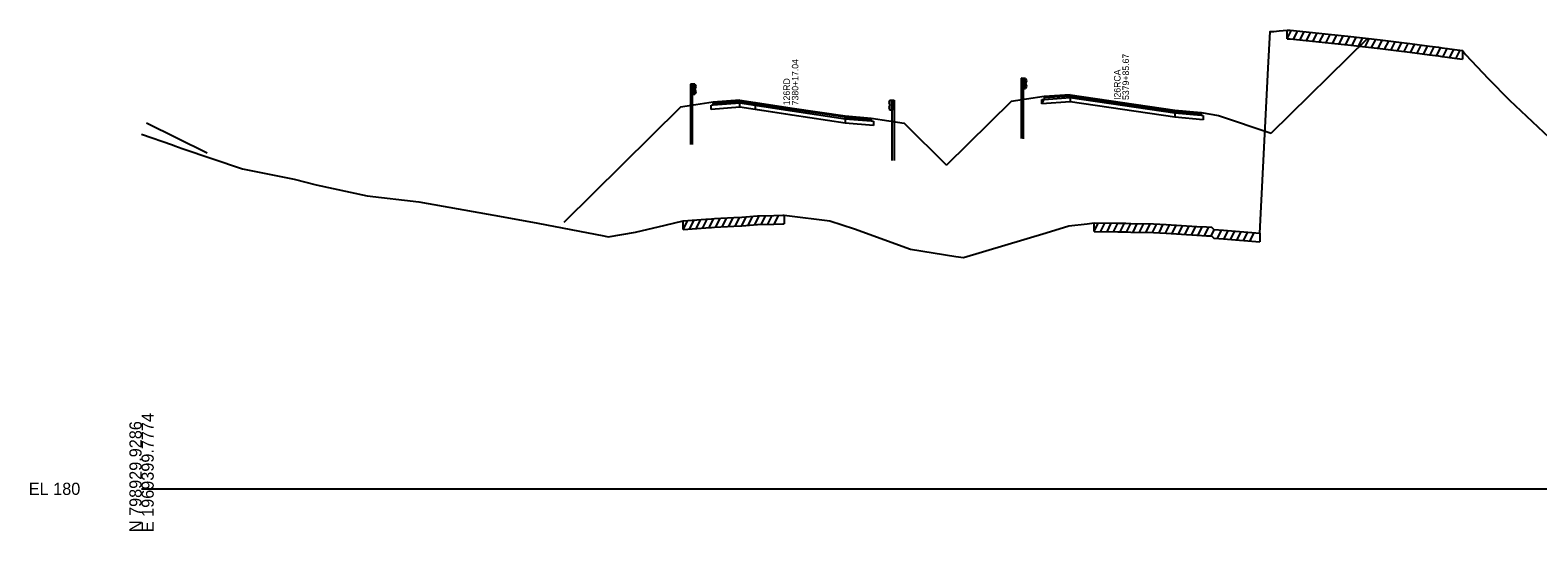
# Model space of a CAD drawing. Extents: x 1017 to 19997, y -1947 to 50737.
# Drawn here: x 13974.3 to 14322, y 28490.3 to 28605.8 of the extents above; entities that cross this region are included whole.
import ezdxf

# ---------------------------------------------------------------- set-up
doc = ezdxf.new("R2010")
doc.units = 0
for name, color, linetype in [('RD_GPK_XS_Cell', 7, 'Continuous'), ('RD_XS_Base', 7, 'Continuous'), ('RD_XS_ExGround', 7, 'Continuous'), ('RD_XS_ExPaveRet', 7, 'Continuous'), ('RD_XS_GR', 7, 'Continuous'), ('RD_XS_Greenside', 7, 'Continuous'), ('RD_XS_Pave', 7, 'Continuous'), ('RD_XS_PaveOvlay', 7, 'Continuous'), ('RD_XS_TieSlope', 7, 'Continuous'), ('RD_XS_TX_Notes', 7, 'Continuous')]:
    doc.layers.add(name, color=color, linetype=linetype)

msp = doc.modelspace()

# ---------------------------------------------------------------- linework, layer by layer
at = {"layer": 'RD_GPK_XS_Cell'}
msp.add_line((14000, 28500), (14600, 28500), dxfattribs=at)
at = {"layer": 'RD_XS_Base'}
for points in [[(14131.35, 28588.5), (14131.85, 28588.54), (14137.93, 28589.02)], [(14131.35, 28587.5), (14131.35, 28588.5)], [(14137.93, 28588.02), (14131.35, 28587.5)], [(14137.93, 28588.02), (14137.93, 28589.02)], [(14162.22, 28584.35), (14150.07, 28586.18), (14137.93, 28588.02)], [(14141.6, 28587.46), (14141.6, 28588.46)], [(14162.22, 28584.35), (14150.07, 28586.18), (14141.6, 28587.46)], [(14207.61, 28588.78), (14208.11, 28589.82), (14214.15, 28590.24)], [(14207.61, 28589.78), (14208.11, 28589.82), (14214.15, 28590.24)], [(14207.61, 28588.78), (14207.61, 28589.78)], [(14214.15, 28589.24), (14207.61, 28588.78)], [(14214.15, 28590.24), (14214.15, 28589.24)], [(14238.31, 28585.72), (14226.23, 28587.48), (14214.15, 28589.24)], [(14162.22, 28585.35), (14162.22, 28584.35)], [(14162.22, 28585.35), (14168.29, 28584.86), (14168.8, 28584.82)], [(14168.8, 28583.82), (14162.22, 28584.35)], [(14168.8, 28584.82), (14168.8, 28583.82)], [(14238.31, 28586.72), (14238.31, 28585.72)], [(14238.31, 28586.72), (14244.35, 28586.17), (14244.85, 28586.12)], [(14244.85, 28585.12), (14238.31, 28585.72)], [(14244.85, 28586.12), (14244.85, 28585.12)]]:
    msp.add_lwpolyline(points, dxfattribs=at)
at = {"layer": 'RD_XS_ExGround'}
msp.add_lwpolyline([(14000, 28581.77), (14007.13, 28579.32), (14007.7, 28579.11), (14009.36, 28578.48), (14023.27, 28573.82), (14035.18, 28571.43), (14040.23, 28570.13), (14052, 28567.56), (14063.94, 28566.18), (14083.35, 28562.76), (14091.4, 28561.3), (14106.64, 28558.31), (14107.64, 28558.14), (14113.88, 28559.15), (14120.74, 28560.81), (14124.91, 28561.82), (14130.13, 28562.2), (14131.45, 28562.3), (14132.1, 28562.33), (14136.59, 28562.55), (14138.4, 28562.66), (14142.07, 28562.94), (14145.78, 28563.06), (14147.85, 28563.12), (14148.18, 28563.13), (14148.84, 28563.05), (14158.69, 28561.82), (14164.41, 28559.96), (14177.36, 28555.26), (14187.79, 28553.61), (14189.57, 28553.36), (14208.59, 28559.06), (14213.83, 28560.66), (14218.07, 28561.14), (14219.64, 28561.32), (14225.13, 28561.23), (14226.96, 28561.23), (14228.14, 28561.21), (14233.33, 28561.12), (14236.26, 28560.97), (14243.32, 28560.52), (14245.59, 28560.38), (14246.72, 28560.31), (14247.28, 28559.83), (14249.51, 28559.66), (14257.91, 28558.99), (14259.83, 28596.98), (14260.25, 28605.48), (14261.08, 28605.47), (14262.35, 28605.59), (14264.16, 28605.76), (14264.88, 28605.77), (14268.6, 28605.42), (14274.38, 28604.75), (14278.14, 28604.36), (14285.67, 28603.51), (14289.94, 28602.98), (14292.51, 28602.66), (14297.04, 28602.07), (14299.07, 28601.82), (14299.89, 28601.72), (14301.18, 28601.57), (14301.64, 28601.5), (14303.41, 28601.25), (14304.65, 28601.06), (14305.34, 28600.19), (14310.61, 28594.58), (14315.49, 28589.64), (14324.64, 28581.04)], dxfattribs=at)
at = {"layer": 'RD_XS_ExPaveRet'}
for p, q in [((14264.16, 28603.76), (14264.16, 28605.76)), ((14264.16, 28603.76), (14265.15, 28605.75)), ((14265.66, 28603.7), (14266.62, 28605.61)), ((14267.16, 28603.56), (14268.12, 28605.46)), ((14268.66, 28603.41), (14269.61, 28605.3)), ((14270.16, 28603.24), (14271.11, 28605.13)), ((14271.66, 28603.06), (14272.61, 28604.95)), ((14273.16, 28602.89), (14274.11, 28604.78)), ((14274.66, 28602.72), (14275.61, 28604.62)), ((14276.16, 28602.56), (14277.11, 28604.47)), ((14277.66, 28602.41), (14278.61, 28604.31)), ((14264.16, 28603.76), (14264.88, 28603.77)), ((14264.88, 28603.77), (14268.6, 28603.42)), ((14268.6, 28603.42), (14274.38, 28602.75)), ((14274.38, 28602.75), (14278.14, 28602.36)), ((14278.14, 28602.36), (14285.67, 28601.51)), ((14279.16, 28602.25), (14280.11, 28604.14)), ((14280.66, 28602.08), (14281.61, 28603.97)), ((14282.16, 28601.91), (14283.11, 28603.8)), ((14283.66, 28601.74), (14284.61, 28603.63)), ((14285.16, 28601.57), (14286.11, 28603.46)), ((14285.67, 28601.51), (14289.94, 28600.98)), ((14286.66, 28601.39), (14287.6, 28603.27)), ((14288.16, 28601.2), (14289.1, 28603.09)), ((14289.66, 28601.02), (14290.6, 28602.9)), ((14289.94, 28600.98), (14292.51, 28600.66)), ((14291.16, 28600.83), (14292.1, 28602.71)), ((14292.66, 28600.64), (14293.6, 28602.52)), ((14294.16, 28600.44), (14295.1, 28602.32)), ((14295.66, 28600.25), (14296.6, 28602.13)), ((14297.16, 28600.06), (14298.1, 28601.94)), ((14298.66, 28599.87), (14299.6, 28601.76)), ((14300.16, 28599.69), (14301.11, 28601.57)), ((14301.66, 28599.5), (14302.6, 28601.37)), ((14303.16, 28599.29), (14304.09, 28601.14)), ((14304.65, 28601.06), (14304.65, 28599.06)), ((14292.51, 28600.66), (14297.04, 28600.07)), ((14297.04, 28600.07), (14299.07, 28599.82)), ((14299.07, 28599.82), (14299.89, 28599.72)), ((14299.89, 28599.72), (14301.18, 28599.57)), ((14301.18, 28599.57), (14301.64, 28599.5)), ((14301.64, 28599.5), (14303.41, 28599.25)), ((14303.41, 28599.25), (14304.65, 28599.06)), ((14135.41, 28560.49), (14136.44, 28562.54)), ((14136.91, 28560.57), (14137.94, 28562.64)), ((14138.41, 28560.66), (14139.45, 28562.74)), ((14139.91, 28560.78), (14140.95, 28562.86)), ((14141.41, 28560.89), (14142.44, 28562.95)), ((14142.91, 28560.97), (14143.93, 28563)), ((14144.41, 28561.02), (14145.43, 28563.05)), ((14145.91, 28561.06), (14146.93, 28563.09)), ((14148.18, 28563.13), (14148.18, 28561.13)), ((14124.91, 28559.82), (14125.95, 28561.89)), ((14124.91, 28559.82), (14124.91, 28561.82)), ((14124.91, 28559.82), (14130.13, 28560.2)), ((14126.41, 28559.93), (14127.45, 28562)), ((14127.91, 28560.04), (14128.95, 28562.11)), ((14129.41, 28560.15), (14130.45, 28562.22)), ((14130.13, 28560.2), (14131.45, 28560.3)), ((14130.91, 28560.26), (14131.94, 28562.32)), ((14131.45, 28560.3), (14132.1, 28560.33)), ((14132.1, 28560.33), (14136.59, 28560.55)), ((14132.41, 28560.34), (14133.44, 28562.39)), ((14133.91, 28560.42), (14134.94, 28562.47)), ((14136.59, 28560.55), (14138.4, 28560.66)), ((14138.4, 28560.66), (14142.07, 28560.94)), ((14142.07, 28560.94), (14145.78, 28561.06)), ((14145.78, 28561.06), (14147.85, 28561.12)), ((14147.85, 28561.12), (14148.18, 28561.13)), ((14219.64, 28559.32), (14219.64, 28561.32)), ((14219.64, 28559.32), (14220.63, 28561.3)), ((14219.64, 28559.32), (14225.13, 28559.23)), ((14221.14, 28559.3), (14222.13, 28561.28)), ((14222.64, 28559.27), (14223.63, 28561.26)), ((14224.14, 28559.25), (14225.13, 28561.23)), ((14225.13, 28559.23), (14226.96, 28559.23)), ((14225.64, 28559.23), (14226.64, 28561.23)), ((14226.96, 28559.23), (14228.14, 28559.21)), ((14227.14, 28559.22), (14228.13, 28561.21)), ((14228.14, 28559.21), (14233.33, 28559.12)), ((14228.64, 28559.2), (14229.63, 28561.18)), ((14230.14, 28559.17), (14231.13, 28561.16)), ((14231.64, 28559.15), (14232.63, 28561.13)), ((14233.14, 28559.12), (14234.12, 28561.08)), ((14233.33, 28559.12), (14236.26, 28558.97)), ((14234.64, 28559.05), (14235.61, 28561)), ((14236.14, 28558.98), (14237.11, 28560.92)), ((14237.64, 28558.88), (14238.61, 28560.82)), ((14239.14, 28558.79), (14240.11, 28560.72)), ((14240.64, 28558.69), (14241.61, 28560.63)), ((14242.14, 28558.59), (14243.11, 28560.53)), ((14243.64, 28558.5), (14244.61, 28560.44)), ((14245.14, 28558.41), (14246.11, 28560.35)), ((14246.64, 28558.32), (14247.39, 28559.82)), ((14248.14, 28557.77), (14249.1, 28559.69)), ((14249.64, 28557.65), (14250.6, 28559.57)), ((14251.14, 28557.53), (14252.1, 28559.45)), ((14252.64, 28557.41), (14253.6, 28559.34)), ((14254.14, 28557.29), (14255.1, 28559.22)), ((14255.64, 28557.17), (14256.6, 28559.1)), ((14236.26, 28558.97), (14243.32, 28558.52)), ((14243.32, 28558.52), (14245.59, 28558.38)), ((14245.59, 28558.38), (14246.72, 28558.31)), ((14246.72, 28558.31), (14247.28, 28557.83)), ((14247.28, 28557.83), (14249.51, 28557.66)), ((14249.51, 28557.66), (14257.91, 28556.99)), ((14257.91, 28558.99), (14257.91, 28556.99))]:
    msp.add_line(p, q, dxfattribs=at)
at = {"layer": 'RD_XS_GR'}
for points in [[(14203.35, 28594.66), (14202.85, 28594.67)], [(14202.85, 28594.67), (14202.85, 28589.67)], [(14203.35, 28589.74), (14203.35, 28594.66)], [(14203.84, 28594.66), (14203.35, 28594.66)], [(14203.35, 28594.66), (14203.35, 28592.3)], [(14203.84, 28592.3), (14203.84, 28594.66)], [(14203.84, 28594.66), (14204.08, 28594.06)], [(14204.08, 28594.06), (14203.85, 28593.46)], [(14127.06, 28593.35), (14126.56, 28593.35)], [(14126.56, 28593.35), (14126.56, 28588.35)], [(14127.06, 28588.42), (14127.06, 28593.35)], [(14127.56, 28593.35), (14127.06, 28593.35)], [(14127.06, 28593.35), (14127.06, 28590.98)], [(14127.06, 28590.98), (14127.56, 28590.98)], [(14127.56, 28590.98), (14127.56, 28593.35)], [(14127.56, 28593.35), (14127.8, 28592.75)], [(14127.8, 28591.58), (14127.56, 28590.98)], [(14127.8, 28592.75), (14127.57, 28592.15)], [(14127.57, 28592.15), (14127.8, 28591.58)], [(14203.35, 28592.3), (14203.84, 28592.3)], [(14204.08, 28592.89), (14203.84, 28592.3)], [(14203.85, 28593.46), (14204.08, 28592.89)], [(14126.56, 28588.35), (14127.06, 28588.42)], [(14126.56, 28588.35), (14126.56, 28579.42)], [(14127.06, 28579.42), (14127.06, 28588.42)], [(14172.59, 28589.66), (14172.34, 28589.06)], [(14172.34, 28589.06), (14172.58, 28588.46)], [(14172.58, 28588.46), (14172.34, 28587.9)], [(14172.34, 28587.9), (14172.59, 28587.3)], [(14172.59, 28589.66), (14173.08, 28589.66)], [(14172.59, 28587.3), (14172.59, 28589.66)], [(14173.08, 28587.3), (14172.59, 28587.3)], [(14173.08, 28589.66), (14173.58, 28589.66)], [(14173.08, 28584.74), (14173.08, 28589.66)], [(14173.08, 28589.66), (14173.08, 28587.3)], [(14173.58, 28589.66), (14173.58, 28584.66)], [(14202.85, 28589.67), (14203.35, 28589.74)], [(14202.85, 28589.67), (14202.85, 28580.75)], [(14203.35, 28580.74), (14203.35, 28589.74)], [(14173.58, 28584.66), (14173.08, 28584.74)], [(14173.08, 28575.74), (14173.08, 28584.74)], [(14173.58, 28584.66), (14173.58, 28575.74)]]:
    msp.add_lwpolyline(points, dxfattribs=at)
at = {"layer": 'RD_XS_Greenside'}
for points in [[(14208.11, 28590.45), (14204.08, 28589.85)], [(14127.8, 28588.54), (14124.26, 28587.98), (14097.35, 28561.42)], [(14131.85, 28589.18), (14127.8, 28588.54)], [(14204.08, 28589.85), (14200.56, 28589.33), (14185.64, 28574.65)], [(14001.13, 28584.43), (14001.13, 28584.43)], [(14001.13, 28584.43), (14015.09, 28577.47)], [(14168.29, 28585.5), (14172.34, 28584.86)], [(14172.34, 28584.86), (14175.88, 28584.29), (14185.64, 28574.65)], [(14244.35, 28586.81), (14248.38, 28586.12)], [(14248.38, 28586.12), (14260.46, 28581.99)]]:
    msp.add_lwpolyline(points, dxfattribs=at)
at = {"layer": 'RD_XS_Pave'}
for points in [[(14214.15, 28590.55), (14208.11, 28590.13)], [(14238.31, 28587.04), (14226.23, 28588.8), (14214.15, 28590.55)], [(14214.15, 28590.55), (14214.15, 28590.24)], [(14131.85, 28588.86), (14137.93, 28589.34)], [(14137.93, 28589.02), (14131.85, 28588.54)], [(14131.85, 28588.54), (14131.85, 28588.86)], [(14162.22, 28585.67), (14150.07, 28587.5), (14137.93, 28589.34)], [(14137.93, 28589.34), (14137.93, 28589.02)], [(14137.93, 28589.02), (14150.07, 28587.18), (14162.22, 28585.35)], [(14162.22, 28585.67), (14150.07, 28587.5), (14141.6, 28588.78)], [(14141.6, 28588.78), (14141.6, 28588.46)], [(14141.6, 28588.46), (14150.07, 28587.18), (14162.22, 28585.35)], [(14208.11, 28589.82), (14214.15, 28590.24)], [(14208.11, 28590.13), (14208.11, 28589.82)], [(14214.15, 28590.24), (14226.23, 28588.48), (14238.31, 28586.72)], [(14238.31, 28586.72), (14238.31, 28587.04)], [(14238.31, 28587.04), (14244.35, 28586.49)], [(14162.22, 28585.35), (14162.22, 28585.67)], [(14162.22, 28585.67), (14168.29, 28585.18)], [(14168.29, 28584.86), (14162.22, 28585.35)], [(14168.29, 28585.18), (14168.29, 28584.86)], [(14244.35, 28586.17), (14238.31, 28586.72)], [(14244.35, 28586.49), (14244.35, 28586.17)]]:
    msp.add_lwpolyline(points, dxfattribs=at)
at = {"layer": 'RD_XS_PaveOvlay'}
for points in [[(14214.15, 28590.87), (14208.11, 28590.45)], [(14208.11, 28590.45), (14208.11, 28590.13)], [(14214.15, 28590.87), (14226.23, 28589.11), (14238.31, 28587.35)], [(14214.15, 28590.55), (14214.15, 28590.87)], [(14137.93, 28589.65), (14131.85, 28589.18)], [(14131.85, 28589.18), (14131.85, 28588.86)], [(14137.93, 28589.65), (14150.07, 28587.82), (14162.22, 28585.98)], [(14137.93, 28589.34), (14137.93, 28589.65)], [(14141.6, 28589.1), (14150.07, 28587.82), (14162.22, 28585.98)], [(14141.6, 28588.78), (14141.6, 28589.1)], [(14238.31, 28587.35), (14238.31, 28587.04)], [(14238.31, 28587.35), (14244.35, 28586.81)], [(14162.22, 28585.98), (14162.22, 28585.67)], [(14162.22, 28585.98), (14168.29, 28585.5)], [(14168.29, 28585.5), (14168.29, 28585.18)], [(14244.35, 28586.81), (14244.35, 28586.49)]]:
    msp.add_lwpolyline(points, dxfattribs=at)
at = {"layer": 'RD_XS_TieSlope'}
msp.add_lwpolyline([(14260.46, 28581.99), (14282.74, 28603.87)], dxfattribs=at)

# ---------------------------------------------------------------- texts
at = {"layer": 'RD_GPK_XS_Cell'}
for s, p in [('E 1969399.7774', (14002.8, 28490)), ('N 798929.9286', (14000, 28490))]:
    msp.add_text(s, height=2.8, rotation=90, dxfattribs=at).set_placement(p)
msp.add_text('EL 180', height=2.8, dxfattribs=at).set_placement((13974, 28498.6))
at = {"layer": 'RD_XS_TX_Notes'}
for s, p in [(' 7380+17.04', (14151.47, 28587.89)), (' 5379+85.67', (14227.71, 28589.12)), (' 126RD', (14149.51, 28587.89)), (' I26RCA', (14225.76, 28589.12))]:
    msp.add_text(s, height=1.5, rotation=90, dxfattribs=at).set_placement(p)

doc.saveas('drawing.dxf')
